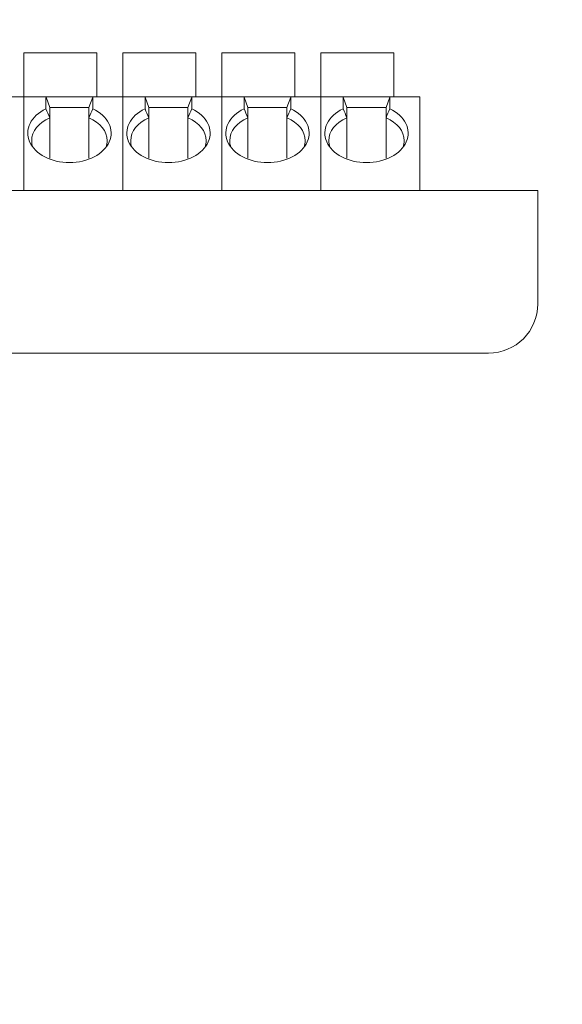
# Model space of a CAD drawing. Header units: millimetres. Extents: x -1114 to 1396, y -630 to 631.
# Tile 759 of 780: x 838 to 859, y 227 to 264. Entities that reach past the tile are written whole.
import ezdxf

# ---------------------------------------------------------------- set-up
doc = ezdxf.new("R2010")
doc.units = ezdxf.units.MM
doc.header["$MEASUREMENT"] = 0

msp = doc.modelspace()

# ---------------------------------------------------------------- linework, layer by layer
at = {"lineweight": 18}
for points, knots in [([(1038.9843, -629.7647), (1038.9843, -629.7647), (-1111.4882, -629.7647), (-1111.4882, -629.7647), (-1111.4882, -629.7647), (-1111.4882, -629.7647), (-1111.4882, 630.7883), (-1111.4882, 630.7883), (-1111.4882, 630.7883), (-1111.4882, 630.7883), (1038.9843, 630.7883), (1038.9843, 630.7883)], [0, 0, 0, 0, 0.3333333, 0.3333333, 0.3333333, 0.3333333, 0.6666667, 0.6666667, 0.6666667, 0.6666667, 1, 1, 1, 1]), ([(839.5086, 261.069), (838.9279, 260.7896), (838.6727, 260.2752), (838.8794, 259.8006), (838.8794, 259.8006), (839.0861, 259.326), (839.7063, 259.0022), (840.4086, 259.0022)], [0, 0, 0, 0, 0.5, 0.5, 0.5, 0.5, 1, 1, 1, 1]), ([(840.4086, 259.0022), (841.1108, 259.0022), (841.731, 259.326), (841.9377, 259.8006), (841.9377, 259.8006), (842.1444, 260.2752), (841.8892, 260.7896), (841.3086, 261.069)], [0, 0, 0, 0, 0.5, 0.5, 0.5, 0.5, 1, 1, 1, 1]), ([(843.3118, 261.069), (842.7312, 260.7896), (842.476, 260.2752), (842.6827, 259.8006), (842.6827, 259.8006), (842.8893, 259.326), (843.5095, 259.0022), (844.2118, 259.0022)], [0, 0, 0, 0, 0.5, 0.5, 0.5, 0.5, 1, 1, 1, 1]), ([(844.2118, 259.0022), (844.9141, 259.0022), (845.5343, 259.326), (845.741, 259.8006), (845.741, 259.8006), (845.9476, 260.2752), (845.6925, 260.7896), (845.1118, 261.069)], [0, 0, 0, 0, 0.5, 0.5, 0.5, 0.5, 1, 1, 1, 1]), ([(847.1151, 261.069), (846.5344, 260.7896), (846.2792, 260.2752), (846.4859, 259.8006), (846.4859, 259.8006), (846.6926, 259.326), (847.3128, 259.0022), (848.0151, 259.0022)], [0, 0, 0, 0, 0.5, 0.5, 0.5, 0.5, 1, 1, 1, 1]), ([(848.0151, 259.0022), (848.7174, 259.0022), (849.3375, 259.326), (849.5442, 259.8006), (849.5442, 259.8006), (849.7509, 260.2752), (849.4957, 260.7896), (848.9151, 261.069)], [0, 0, 0, 0, 0.5, 0.5, 0.5, 0.5, 1, 1, 1, 1]), ([(850.9183, 261.069), (850.3377, 260.7896), (850.0825, 260.2752), (850.2892, 259.8006), (850.2892, 259.8006), (850.4958, 259.326), (851.116, 259.0022), (851.8183, 259.0022)], [0, 0, 0, 0, 0.5, 0.5, 0.5, 0.5, 1, 1, 1, 1]), ([(851.8183, 259.0022), (852.5206, 259.0022), (853.1408, 259.326), (853.3475, 259.8006), (853.3475, 259.8006), (853.5541, 260.2752), (853.299, 260.7896), (852.7183, 261.069)], [0, 0, 0, 0, 0.5, 0.5, 0.5, 0.5, 1, 1, 1, 1])]:
    msp.add_open_spline(points, degree=3, knots=knots, dxfattribs=at)
for points in [[(841.4586, 263.2223), (841.4586, 263.2223), (838.6586, 263.2223), (838.6586, 263.2223)], [(838.6586, 263.2223), (838.6586, 263.2223), (838.6586, 261.5223), (838.6586, 261.5223)], [(841.4586, 261.5223), (841.4586, 261.5223), (841.4586, 263.2223), (841.4586, 263.2223)], [(845.2618, 263.2223), (845.2618, 263.2223), (842.4618, 263.2223), (842.4618, 263.2223)], [(842.4618, 263.2223), (842.4618, 263.2223), (842.4618, 261.5223), (842.4618, 261.5223)], [(845.2618, 261.5223), (845.2618, 261.5223), (845.2618, 263.2223), (845.2618, 263.2223)], [(849.0651, 263.2223), (849.0651, 263.2223), (846.2651, 263.2223), (846.2651, 263.2223)], [(846.2651, 263.2223), (846.2651, 263.2223), (846.2651, 261.5223), (846.2651, 261.5223)], [(849.0651, 261.5223), (849.0651, 261.5223), (849.0651, 263.2223), (849.0651, 263.2223)], [(850.0683, 263.2223), (850.0683, 263.2223), (850.0683, 261.5223), (850.0683, 261.5223)], [(852.8683, 263.2223), (852.8683, 263.2223), (850.0683, 263.2223), (850.0683, 263.2223)], [(852.8683, 261.5223), (852.8683, 261.5223), (852.8683, 263.2223), (852.8683, 263.2223)], [(837.5053, 261.5223), (837.5053, 261.5223), (838.6553, 261.5223), (838.6553, 261.5223)], [(837.5053, 261.5223), (837.5053, 261.5223), (838.6553, 261.5223), (838.6553, 261.5223)], [(838.6553, 261.5223), (838.6553, 261.5223), (839.5086, 261.5223), (839.5086, 261.5223)], [(838.6553, 261.4725), (838.6553, 261.4725), (838.6553, 261.5223), (838.6553, 261.5223)], [(838.6553, 261.4725), (838.6553, 261.4725), (838.6553, 261.5223), (838.6553, 261.5223)], [(839.5086, 261.5223), (839.5086, 261.5223), (838.6553, 261.5223), (838.6553, 261.5223)], [(838.6553, 257.9302), (838.6553, 257.9302), (838.6553, 261.4725), (838.6553, 261.4725)], [(838.6553, 257.9302), (838.6553, 257.9302), (838.6553, 261.4725), (838.6553, 261.4725)], [(839.5086, 261.5223), (839.5086, 261.5223), (841.3086, 261.5223), (841.3086, 261.5223)], [(839.5086, 261.5223), (839.5086, 261.5223), (839.5101, 261.5179), (839.5133, 261.5094)], [(839.5133, 261.5094), (839.5101, 261.5008), (839.5086, 261.4883), (839.5086, 261.4725)], [(839.5086, 261.4725), (839.5086, 261.4725), (839.5086, 261.069), (839.5086, 261.069)], [(839.6586, 261.1102), (839.6586, 261.1102), (839.5133, 261.5094), (839.5133, 261.5094)], [(841.1586, 261.1102), (841.1586, 261.1102), (841.3038, 261.5094), (841.3038, 261.5094)], [(841.3038, 261.5094), (841.3069, 261.5179), (841.3085, 261.5222), (841.3086, 261.5223)], [(841.3038, 261.5094), (841.307, 261.5008), (841.3086, 261.4883), (841.3086, 261.4725)], [(841.3086, 261.5223), (841.3086, 261.5223), (842.4586, 261.5223), (842.4586, 261.5223)], [(841.3086, 261.5223), (841.3086, 261.5223), (842.4586, 261.5223), (842.4586, 261.5223)], [(841.3086, 261.4725), (841.3086, 261.4725), (841.3086, 261.069), (841.3086, 261.069)], [(842.4586, 261.5223), (842.4586, 261.5223), (843.3118, 261.5223), (843.3118, 261.5223)], [(842.4586, 261.4725), (842.4586, 261.4725), (842.4586, 261.5223), (842.4586, 261.5223)], [(843.3118, 261.5223), (843.3118, 261.5223), (842.4586, 261.5223), (842.4586, 261.5223)], [(842.4586, 261.4725), (842.4586, 261.4725), (842.4586, 261.5223), (842.4586, 261.5223)], [(842.4586, 257.9302), (842.4586, 257.9302), (842.4586, 261.4725), (842.4586, 261.4725)], [(842.4586, 257.9302), (842.4586, 257.9302), (842.4586, 261.4725), (842.4586, 261.4725)], [(843.3118, 261.5223), (843.3118, 261.5223), (845.1118, 261.5223), (845.1118, 261.5223)], [(843.3118, 261.5223), (843.3118, 261.5223), (843.3134, 261.5179), (843.3165, 261.5094)], [(843.3165, 261.5094), (843.3134, 261.5008), (843.3118, 261.4883), (843.3118, 261.4725)], [(843.3118, 261.4725), (843.3118, 261.4725), (843.3118, 261.069), (843.3118, 261.069)], [(843.4618, 261.1102), (843.4618, 261.1102), (843.3165, 261.5094), (843.3165, 261.5094)], [(844.9618, 261.1102), (844.9618, 261.1102), (845.1071, 261.5094), (845.1071, 261.5094)], [(845.1071, 261.5094), (845.1102, 261.5179), (845.1118, 261.5222), (845.1118, 261.5223)], [(845.1071, 261.5094), (845.1102, 261.5008), (845.1118, 261.4883), (845.1118, 261.4725)], [(845.1118, 261.5223), (845.1118, 261.5223), (846.2618, 261.5223), (846.2618, 261.5223)], [(845.1118, 261.5223), (845.1118, 261.5223), (846.2618, 261.5223), (846.2618, 261.5223)], [(845.1118, 261.4725), (845.1118, 261.4725), (845.1118, 261.069), (845.1118, 261.069)], [(846.2618, 261.5223), (846.2618, 261.5223), (847.1151, 261.5223), (847.1151, 261.5223)], [(846.2618, 261.4725), (846.2618, 261.4725), (846.2618, 261.5223), (846.2618, 261.5223)], [(846.2618, 261.4725), (846.2618, 261.4725), (846.2618, 261.5223), (846.2618, 261.5223)], [(847.1151, 261.5223), (847.1151, 261.5223), (846.2618, 261.5223), (846.2618, 261.5223)], [(846.2618, 257.9302), (846.2618, 257.9302), (846.2618, 261.4725), (846.2618, 261.4725)], [(846.2618, 257.9302), (846.2618, 257.9302), (846.2618, 261.4725), (846.2618, 261.4725)], [(847.1151, 261.5223), (847.1151, 261.5223), (848.9151, 261.5223), (848.9151, 261.5223)], [(847.1151, 261.5223), (847.1151, 261.5223), (847.1167, 261.5179), (847.1198, 261.5094)], [(847.1198, 261.5094), (847.1167, 261.5008), (847.1151, 261.4883), (847.1151, 261.4725)], [(847.1151, 261.4725), (847.1151, 261.4725), (847.1151, 261.069), (847.1151, 261.069)], [(847.2651, 261.1102), (847.2651, 261.1102), (847.1198, 261.5094), (847.1198, 261.5094)], [(848.7651, 261.1102), (848.7651, 261.1102), (848.9104, 261.5094), (848.9104, 261.5094)], [(848.9104, 261.5094), (848.9135, 261.5179), (848.9151, 261.5222), (848.9151, 261.5223)], [(848.9104, 261.5094), (848.9135, 261.5008), (848.9151, 261.4883), (848.9151, 261.4725)], [(848.9151, 261.5223), (848.9151, 261.5223), (850.0651, 261.5223), (850.0651, 261.5223)], [(848.9151, 261.5223), (848.9151, 261.5223), (850.0651, 261.5223), (850.0651, 261.5223)], [(848.9151, 261.4725), (848.9151, 261.4725), (848.9151, 261.069), (848.9151, 261.069)], [(850.0651, 261.5223), (850.0651, 261.5223), (850.9183, 261.5223), (850.9183, 261.5223)], [(850.0651, 261.4725), (850.0651, 261.4725), (850.0651, 261.5223), (850.0651, 261.5223)], [(850.0651, 261.4725), (850.0651, 261.4725), (850.0651, 261.5223), (850.0651, 261.5223)], [(850.9183, 261.5223), (850.9183, 261.5223), (850.0651, 261.5223), (850.0651, 261.5223)], [(850.0651, 257.9302), (850.0651, 257.9302), (850.0651, 261.4725), (850.0651, 261.4725)], [(850.0651, 257.9302), (850.0651, 257.9302), (850.0651, 261.4725), (850.0651, 261.4725)], [(850.9183, 261.5223), (850.9183, 261.5223), (852.7183, 261.5223), (852.7183, 261.5223)], [(850.9183, 261.5223), (850.9183, 261.5223), (850.9199, 261.5179), (850.923, 261.5094)], [(850.923, 261.5094), (850.9199, 261.5008), (850.9183, 261.4883), (850.9183, 261.4725)], [(850.9183, 261.4725), (850.9183, 261.4725), (850.9183, 261.069), (850.9183, 261.069)], [(851.0683, 261.1102), (851.0683, 261.1102), (850.923, 261.5094), (850.923, 261.5094)], [(852.5683, 261.1102), (852.5683, 261.1102), (852.7136, 261.5094), (852.7136, 261.5094)], [(852.7136, 261.5094), (852.7167, 261.5179), (852.7183, 261.5222), (852.7183, 261.5223)], [(852.7136, 261.5094), (852.7167, 261.5008), (852.7183, 261.4883), (852.7183, 261.4725)], [(852.7183, 261.5223), (852.7183, 261.5223), (853.8683, 261.5223), (853.8683, 261.5223)], [(852.7183, 261.5223), (852.7183, 261.5223), (853.8683, 261.5223), (853.8683, 261.5223)], [(852.7183, 261.4725), (852.7183, 261.4725), (852.7183, 261.069), (852.7183, 261.069)], [(853.8683, 261.4725), (853.8683, 261.4725), (853.8683, 261.5223), (853.8683, 261.5223)], [(853.8683, 257.9302), (853.8683, 257.9302), (853.8683, 261.4725), (853.8683, 261.4725)], [(839.6586, 260.7196), (839.6086, 260.8366), (839.5586, 260.953), (839.5086, 261.069)], [(839.6586, 261.1102), (839.6586, 261.1102), (840.4086, 261.1102), (840.4086, 261.1102)], [(839.6586, 260.7196), (839.6586, 260.7196), (839.6586, 261.1102), (839.6586, 261.1102)], [(841.1586, 261.1102), (841.1586, 261.1102), (840.4086, 261.1102), (840.4086, 261.1102)], [(841.1586, 260.7196), (841.1586, 260.7196), (841.1586, 261.1102), (841.1586, 261.1102)], [(841.3086, 261.069), (841.2585, 260.953), (841.2085, 260.8366), (841.1586, 260.7196)], [(843.4618, 260.7196), (843.4119, 260.8366), (843.3619, 260.953), (843.3118, 261.069)], [(843.4618, 261.1102), (843.4618, 261.1102), (844.2118, 261.1102), (844.2118, 261.1102)], [(843.4618, 260.7196), (843.4618, 260.7196), (843.4618, 261.1102), (843.4618, 261.1102)], [(844.2118, 261.1102), (844.2118, 261.1102), (844.9618, 261.1102), (844.9618, 261.1102)], [(844.9618, 260.7196), (844.9618, 260.7196), (844.9618, 261.1102), (844.9618, 261.1102)], [(845.1118, 261.069), (845.0618, 260.953), (845.0118, 260.8366), (844.9618, 260.7196)], [(847.2651, 260.7196), (847.2151, 260.8366), (847.1651, 260.953), (847.1151, 261.069)], [(847.2651, 261.1102), (847.2651, 261.1102), (848.0151, 261.1102), (848.0151, 261.1102)], [(847.2651, 260.7196), (847.2651, 260.7196), (847.2651, 261.1102), (847.2651, 261.1102)], [(848.7651, 261.1102), (848.7651, 261.1102), (848.0151, 261.1102), (848.0151, 261.1102)], [(848.7651, 260.7196), (848.7651, 260.7196), (848.7651, 261.1102), (848.7651, 261.1102)], [(848.9151, 261.069), (848.865, 260.953), (848.815, 260.8366), (848.7651, 260.7196)], [(851.0683, 260.7196), (851.0184, 260.8366), (850.9684, 260.953), (850.9183, 261.069)], [(851.0683, 261.1102), (851.0683, 261.1102), (851.8183, 261.1102), (851.8183, 261.1102)], [(851.0683, 260.7196), (851.0683, 260.7196), (851.0683, 261.1102), (851.0683, 261.1102)], [(852.5683, 261.1102), (852.5683, 261.1102), (851.8183, 261.1102), (851.8183, 261.1102)], [(852.5683, 260.7196), (852.5683, 260.7196), (852.5683, 261.1102), (852.5683, 261.1102)], [(852.7183, 261.069), (852.6683, 260.953), (852.6183, 260.8366), (852.5683, 260.7196)], [(839.6586, 260.7196), (839.2241, 260.534), (838.9586, 260.2011), (838.9586, 259.8421)], [(839.6586, 260.7196), (839.6586, 260.7196), (839.6586, 259.1737), (839.6586, 259.1737)], [(841.1586, 259.1737), (841.1586, 259.1737), (841.1586, 260.7196), (841.1586, 260.7196)], [(841.8586, 259.8421), (841.8586, 260.2011), (841.593, 260.534), (841.1586, 260.7196)], [(843.4618, 260.7196), (843.0273, 260.534), (842.7618, 260.2011), (842.7618, 259.8421)], [(843.4618, 260.7196), (843.4618, 260.7196), (843.4618, 259.1737), (843.4618, 259.1737)], [(844.9618, 259.1737), (844.9618, 259.1737), (844.9618, 260.7196), (844.9618, 260.7196)], [(845.6618, 259.8421), (845.6618, 260.2011), (845.3963, 260.534), (844.9618, 260.7196)], [(847.2651, 260.7196), (846.8306, 260.534), (846.5651, 260.2011), (846.5651, 259.8421)], [(847.2651, 260.7196), (847.2651, 260.7196), (847.2651, 259.1737), (847.2651, 259.1737)], [(848.7651, 259.1737), (848.7651, 259.1737), (848.7651, 260.7196), (848.7651, 260.7196)], [(849.4651, 259.8421), (849.4651, 260.2011), (849.1996, 260.534), (848.7651, 260.7196)], [(851.0683, 260.7196), (850.6338, 260.534), (850.3683, 260.2011), (850.3683, 259.8421)], [(851.0683, 260.7196), (851.0683, 260.7196), (851.0683, 259.1737), (851.0683, 259.1737)], [(852.5683, 259.1737), (852.5683, 259.1737), (852.5683, 260.7196), (852.5683, 260.7196)], [(853.2683, 259.8421), (853.2683, 260.2011), (853.0028, 260.534), (852.5683, 260.7196)], [(838.9586, 259.8421), (838.9586, 259.759), (838.9729, 259.6761), (839.0012, 259.5954)], [(841.8159, 259.5954), (841.8442, 259.6761), (841.8586, 259.759), (841.8586, 259.8421)], [(842.7618, 259.8421), (842.7618, 259.759), (842.7761, 259.6761), (842.8044, 259.5954)], [(845.6192, 259.5954), (845.6475, 259.6761), (845.6618, 259.759), (845.6618, 259.8421)], [(846.5651, 259.8421), (846.5651, 259.759), (846.5794, 259.6761), (846.6077, 259.5954)], [(849.4224, 259.5954), (849.4508, 259.6761), (849.4651, 259.759), (849.4651, 259.8421)], [(850.3683, 259.8421), (850.3683, 259.759), (850.3826, 259.6761), (850.411, 259.5954)], [(853.2257, 259.5954), (853.254, 259.6761), (853.2683, 259.759), (853.2683, 259.8421)], [(802.1947, 257.9302), (802.1947, 257.9302), (858.4003, 257.9302), (858.4003, 257.9302)], [(858.4003, 257.9302), (858.4003, 257.9302), (802.1947, 257.9302), (802.1947, 257.9302)], [(858.4003, 257.9302), (858.4003, 257.9302), (858.4003, 255.9302), (858.4003, 255.9302)], [(858.4003, 255.9302), (858.4003, 255.9302), (858.4003, 253.5802), (858.4003, 253.5802)], [(856.5003, 251.6802), (857.5496, 251.6802), (858.4003, 252.5309), (858.4003, 253.5802)], [(856.5003, 251.6802), (856.5003, 251.6802), (835.1975, 251.6802), (835.1975, 251.6802)]]:
    msp.add_open_spline(points, degree=3, dxfattribs=at)

doc.saveas('drawing.dxf')
